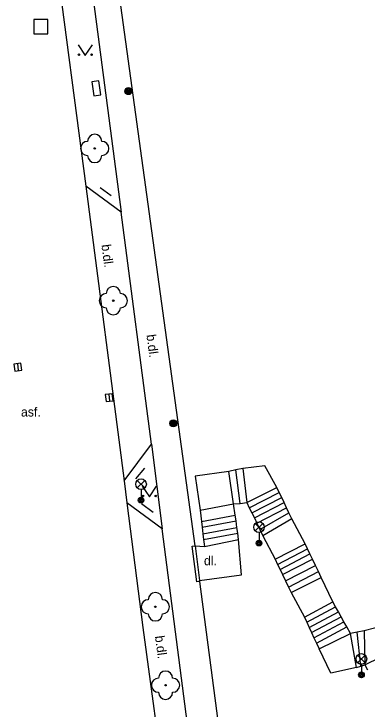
# Model space of a CAD drawing. Extents: x -600309 to -598967, y -1161267 to -1160292.
# Drawn here: x -599117.51 to -599092.57, y -1160666.6 to -1160617.51 of the extents above; entities that cross this region are included whole.
import ezdxf

# ---------------------------------------------------------------- set-up
doc = ezdxf.new("R2010")
doc.units = 0
for name, color, linetype in [('Level 10', 7, 'Continuous'), ('Level 11', 7, 'Continuous'), ('Level 22', 7, 'Continuous'), ('Level 24', 7, 'Continuous'), ('Level 25', 7, 'Continuous'), ('Level 26', 7, 'Continuous'), ('Level 27', 7, 'Continuous'), ('Level 33', 7, 'Continuous'), ('Level 36', 7, 'Continuous'), ('Level 40', 7, 'Continuous'), ('Level 9', 7, 'Continuous')]:
    doc.layers.add(name, color=color, linetype=linetype)

msp = doc.modelspace()

# ---------------------------------------------------------------- linework, layer by layer
at = {"layer": 'Level 10'}
for points in [[(-599114.62, -1160613.09), (-599112.43, -1160629.68)], [(-599112.43, -1160629.68), (-599109.73, -1160650.49)], [(-599109.73, -1160650.49), (-599109.53, -1160652.03)], [(-599109.53, -1160652.03), (-599108.4099, -1160660.84)], [(-599108.4099, -1160660.84), (-599106.79, -1160672.79)]]:
    msp.add_lwpolyline(points, dxfattribs=at)
at = {"layer": 'Level 11'}
for points in [[(-599104.7199, -1160655.08), (-599110.84, -1160610.56)], [(-599112.67, -1160610.69), (-599109.94, -1160631.52)], [(-599109.94, -1160631.52), (-599112.43, -1160629.68)], [(-599107.8, -1160647.9), (-599109.94, -1160631.52)], [(-599109.73, -1160650.49), (-599107.8, -1160647.9)], [(-599107.8, -1160647.9), (-599107.04, -1160653.86)], [(-599102.34, -1160649.81), (-599104.7199, -1160650.1599), (-599104.35, -1160652.55)], [(-599101.84, -1160649.71), (-599102.34, -1160649.81)], [(-599101.99, -1160652.11), (-599102.34, -1160649.81)], [(-599101.34, -1160649.6), (-599101.84, -1160649.71)], [(-599101.53, -1160652.07), (-599101.84, -1160649.71)], [(-599098.95, -1160650.94), (-599099.78, -1160649.42), (-599101.34, -1160649.6)], [(-599101.34, -1160649.6), (-599101.06, -1160652.02)], [(-599101.06, -1160652.02), (-599098.95, -1160650.94)], [(-599100.89, -1160652.38), (-599098.78, -1160651.3)], [(-599098.78, -1160651.3), (-599098.95, -1160650.94)], [(-599098.6, -1160651.6599), (-599098.78, -1160651.3)], [(-599100.71, -1160652.74), (-599098.6, -1160651.6599)], [(-599098.43, -1160652.02), (-599098.6, -1160651.6599)], [(-599107.04, -1160653.86), (-599109.53, -1160652.03)], [(-599104.35, -1160652.55), (-599101.99, -1160652.11)], [(-599101.99, -1160652.11), (-599101.53, -1160652.07)], [(-599101.88, -1160652.9), (-599101.99, -1160652.11)], [(-599101.53, -1160652.07), (-599101.06, -1160652.02)], [(-599101.06, -1160652.02), (-599100.89, -1160652.38)], [(-599100.53, -1160653.1), (-599098.43, -1160652.02)], [(-599098.26, -1160652.38), (-599098.43, -1160652.02)], [(-599104.35, -1160652.55), (-599104.26, -1160653.35)], [(-599100.89, -1160652.38), (-599100.71, -1160652.74)], [(-599100.71, -1160652.74), (-599100.53, -1160653.1)], [(-599100.36, -1160653.46), (-599098.26, -1160652.38)], [(-599100.14, -1160653.9099), (-599098.09, -1160652.73)], [(-599098.09, -1160652.73), (-599098.26, -1160652.38)], [(-599097.88, -1160653.1599), (-599098.09, -1160652.73)], [(-599104.26, -1160653.35), (-599101.88, -1160652.9)], [(-599101.82, -1160653.3), (-599101.88, -1160652.9)], [(-599100.53, -1160653.1), (-599100.36, -1160653.46)], [(-599097.88, -1160653.1599), (-599099.92, -1160654.36)], [(-599096.94, -1160654.92), (-599097.88, -1160653.1599)], [(-599104.26, -1160653.35), (-599104.21, -1160653.75)], [(-599104.21, -1160653.75), (-599101.82, -1160653.3)], [(-599104.21, -1160653.75), (-599104.1599, -1160654.2199)], [(-599101.76, -1160653.77), (-599101.82, -1160653.3)], [(-599100.36, -1160653.46), (-599100.14, -1160653.9099)], [(-599104.92, -1160670.2199), (-599107.04, -1160653.86)], [(-599104.1599, -1160654.2199), (-599101.76, -1160653.77)], [(-599104.1599, -1160654.2199), (-599104.11, -1160654.63)], [(-599104.11, -1160654.63), (-599101.7, -1160654.18)], [(-599101.7, -1160654.18), (-599101.76, -1160653.77)], [(-599101.64, -1160654.63), (-599101.7, -1160654.18)], [(-599100.14, -1160653.9099), (-599099.92, -1160654.36)], [(-599104.4, -1160657.51), (-599101.43, -1160657.12), (-599101.64, -1160654.63)], [(-599104.11, -1160654.63), (-599104.06, -1160655.12)], [(-599104.06, -1160655.12), (-599101.64, -1160654.63)], [(-599099.92, -1160654.36), (-599099.06, -1160656.02)], [(-599104.39, -1160657.59), (-599104.59, -1160657.62), (-599104.92, -1160655.1), (-599104.7199, -1160655.08)], [(-599104.7199, -1160655.08), (-599104.4, -1160657.51)], [(-599104.7199, -1160655.08), (-599104.06, -1160655.12)], [(-599099.06, -1160656.02), (-599096.94, -1160654.92)], [(-599096.77, -1160655.28), (-599096.94, -1160654.92)], [(-599098.89, -1160656.38), (-599096.77, -1160655.28)], [(-599098.71, -1160656.74), (-599096.6, -1160655.64)], [(-599096.6, -1160655.64), (-599096.77, -1160655.28)], [(-599096.43, -1160656.01), (-599096.6, -1160655.64)], [(-599099.06, -1160656.02), (-599098.89, -1160656.38)], [(-599098.54, -1160657.1), (-599096.43, -1160656.01)], [(-599096.21, -1160656.46), (-599096.43, -1160656.01)], [(-599098.89, -1160656.38), (-599098.71, -1160656.74)], [(-599098.32, -1160657.55), (-599096.21, -1160656.46)], [(-599096.01, -1160656.89), (-599096.21, -1160656.46)], [(-599098.71, -1160656.74), (-599098.54, -1160657.1)], [(-599098.54, -1160657.1), (-599098.32, -1160657.55)], [(-599098.11, -1160657.98), (-599096.01, -1160656.89)], [(-599095.81, -1160657.31), (-599096.01, -1160656.89)], [(-599104.39, -1160657.59), (-599104.4, -1160657.51)], [(-599100.02, -1160690.7), (-599104.39, -1160657.59)], [(-599098.32, -1160657.55), (-599098.11, -1160657.98)], [(-599097.92, -1160658.37), (-599095.81, -1160657.31)], [(-599094.98, -1160659.03), (-599095.81, -1160657.31)], [(-599098.11, -1160657.98), (-599097.92, -1160658.37)], [(-599097.92, -1160658.37), (-599096.99, -1160660.11)], [(-599096.99, -1160660.11), (-599094.98, -1160659.03)], [(-599094.79, -1160659.38), (-599094.98, -1160659.03)], [(-599096.82, -1160660.4699), (-599094.79, -1160659.38)], [(-599094.59, -1160659.73), (-599094.79, -1160659.38)], [(-599096.99, -1160660.11), (-599096.82, -1160660.4699)], [(-599096.65, -1160660.84), (-599094.59, -1160659.73)], [(-599096.49, -1160661.2), (-599094.4, -1160660.08)], [(-599094.4, -1160660.08), (-599094.59, -1160659.73)], [(-599094.2, -1160660.43), (-599094.4, -1160660.08)], [(-599096.82, -1160660.4699), (-599096.65, -1160660.84)], [(-599096.32, -1160661.57), (-599094.2, -1160660.43)], [(-599094.01, -1160660.78), (-599094.2, -1160660.43)], [(-599096.65, -1160660.84), (-599096.49, -1160661.2)], [(-599096.15, -1160661.93), (-599094.01, -1160660.78)], [(-599093.74, -1160661.25), (-599094.01, -1160660.78)], [(-599092.78, -1160661.08), (-599093.26, -1160661.17)], [(-599090.4699, -1160662.36), (-599091.32, -1160660.7), (-599092.78, -1160661.08)], [(-599092.78, -1160661.08), (-599092.7199, -1160663.4699)], [(-599096.49, -1160661.2), (-599096.32, -1160661.57)], [(-599096.32, -1160661.57), (-599096.15, -1160661.93)], [(-599095.96, -1160662.35), (-599093.74, -1160661.25)], [(-599093.26, -1160661.17), (-599093.74, -1160661.25)], [(-599093.31, -1160663.65), (-599093.74, -1160661.25)], [(-599093.02, -1160663.56), (-599093.26, -1160661.17)], [(-599096.15, -1160661.93), (-599095.96, -1160662.35)], [(-599093.31, -1160663.65), (-599095.14, -1160664.05), (-599095.96, -1160662.35)], [(-599092.7199, -1160663.4699), (-599090.4699, -1160662.36)], [(-599093.31, -1160663.65), (-599093.02, -1160663.56)], [(-599093.02, -1160663.56), (-599092.7199, -1160663.4699)], [(-599092.7199, -1160663.4699), (-599092.54, -1160663.83)]]:
    msp.add_lwpolyline(points, dxfattribs=at)
at = {"layer": 'Level 22'}
for centre in [(-599111.8, -1160627.01), (-599110.49, -1160637.76), (-599107.52, -1160659.37), (-599106.8, -1160664.9099)]:
    msp.add_circle(centre, 0.05, dxfattribs=at)
for centre, start, end in [((-599111.8, -1160626.51), 0, 180), ((-599112.3, -1160627.01), 90, 270), ((-599111.3, -1160627.01), 270, 90), ((-599111.8, -1160627.51), 180, 0), ((-599110.49, -1160637.26), 0, 180), ((-599110.99, -1160637.76), 90, 270), ((-599109.99, -1160637.76), 270, 90), ((-599110.49, -1160638.26), 180, 0), ((-599107.52, -1160658.87), 0, 180), ((-599108.02, -1160659.37), 90, 270), ((-599107.02, -1160659.37), 270, 90), ((-599107.52, -1160659.87), 180, 0), ((-599106.8, -1160664.4099), 0, 180), ((-599107.3, -1160664.9099), 90, 270), ((-599106.3, -1160664.9099), 270, 90), ((-599106.8, -1160665.4099), 180, 0)]:
    msp.add_arc(centre, 0.5, start, end, dxfattribs=at)
at = {"layer": 'Level 24'}
msp.add_lwpolyline([(-599111.9994, -1160622.3112), (-599111.8554, -1160623.3008), (-599111.3606, -1160623.2288), (-599111.5046, -1160622.2392)], close=True, dxfattribs=at)
at = {"layer": 'Level 25'}
for centre, radius in [((-599109.42, -1160622.96), 0.25), ((-599109.42, -1160622.96), 0.2), ((-599109.42, -1160622.96), 0.15), ((-599109.42, -1160622.96), 0.1), ((-599109.42, -1160622.96), 0.05), ((-599106.25, -1160646.42), 0.25), ((-599106.25, -1160646.42), 0.2), ((-599106.25, -1160646.42), 0.15), ((-599106.25, -1160646.42), 0.1), ((-599106.25, -1160646.42), 0.05)]:
    msp.add_circle(centre, radius, dxfattribs=at)
at = {"layer": 'Level 26'}
msp.add_lwpolyline([(-599116.11, -1160618.9099), (-599115.11, -1160618.9099), (-599115.11, -1160617.9099), (-599116.11, -1160617.9099)], close=True, dxfattribs=at)
at = {"layer": 'Level 27'}
for p, q in [((-599117.2609, -1160642.2019), (-599117.1991, -1160642.6981)), ((-599110.8109, -1160644.3619), (-599110.7491, -1160644.8581))]:
    msp.add_line(p, q, dxfattribs=at)
for points in [[(-599117.5089, -1160642.2328), (-599117.4472, -1160642.7289), (-599116.9511, -1160642.6672), (-599117.0128, -1160642.1711)], [(-599111.0589, -1160644.3928), (-599110.9972, -1160644.8889), (-599110.5011, -1160644.8272), (-599110.5628, -1160644.3311)]]:
    msp.add_lwpolyline(points, close=True, dxfattribs=at)
at = {"layer": 'Level 33'}
for p, q in [((-599108.795, -1160650.98), (-599108.265, -1160650.45)), ((-599108.795, -1160650.45), (-599108.265, -1160650.98)), ((-599108.53, -1160651.09), (-599108.53, -1160651.84)), ((-599100.465, -1160654.02), (-599099.935, -1160653.49)), ((-599100.465, -1160653.49), (-599099.935, -1160654.02)), ((-599100.2, -1160654.13), (-599100.2, -1160654.88)), ((-599093.2349, -1160663.32), (-599092.7049, -1160662.79)), ((-599093.2349, -1160662.79), (-599092.7049, -1160663.32)), ((-599092.9699, -1160663.43), (-599092.9699, -1160664.18))]:
    msp.add_line(p, q, dxfattribs=at)
for centre, radius in [((-599108.53, -1160650.715), 0.375), ((-599108.53, -1160651.84), 0.2), ((-599108.53, -1160651.84), 0.1445), ((-599108.53, -1160651.84), 0.0876), ((-599100.2, -1160653.755), 0.375), ((-599100.2, -1160654.88), 0.2), ((-599100.2, -1160654.88), 0.1445), ((-599100.2, -1160654.88), 0.0876), ((-599092.9699, -1160663.055), 0.375), ((-599092.9699, -1160664.18), 0.2), ((-599092.9699, -1160664.18), 0.1445), ((-599092.9699, -1160664.18), 0.0876)]:
    msp.add_circle(centre, radius, dxfattribs=at)
at = {"layer": 'Level 36'}
for points in [[(-599112.9699, -1160619.69), (-599112.4699, -1160620.44), (-599111.9699, -1160619.69)], [(-599108.44, -1160650.85), (-599107.94, -1160651.6), (-599107.44, -1160650.85)]]:
    msp.add_lwpolyline(points, dxfattribs=at)
for centre in [(-599112.9201, -1160620.3898), (-599112.0207, -1160620.3898), (-599108.3902, -1160651.5498), (-599107.4908, -1160651.5498)]:
    msp.add_circle(centre, 0.05, dxfattribs=at)
at = {"layer": 'Level 9'}
for points in [[(-599111.4099, -1160629.77), (-599110.64, -1160630.33)], [(-599108.9099, -1160650.33), (-599108.27, -1160649.59)], [(-599108.49, -1160652.08), (-599107.68, -1160652.69)]]:
    msp.add_lwpolyline(points, dxfattribs=at)

# ---------------------------------------------------------------- texts
at = {"layer": 'Level 40'}
for p in [(-599111.33, -1160633.82), (-599108.15, -1160640.18), (-599107.55, -1160661.45)]:
    msp.add_text('b.dl.', height=0.65, rotation=277.53, dxfattribs=at).set_placement(p)
for s, p in [('asf.', (-599117.01, -1160645.94)), ('dl.', (-599104.09, -1160656.44))]:
    msp.add_text(s, height=0.65, dxfattribs=at).set_placement(p)

doc.saveas('drawing.dxf')
